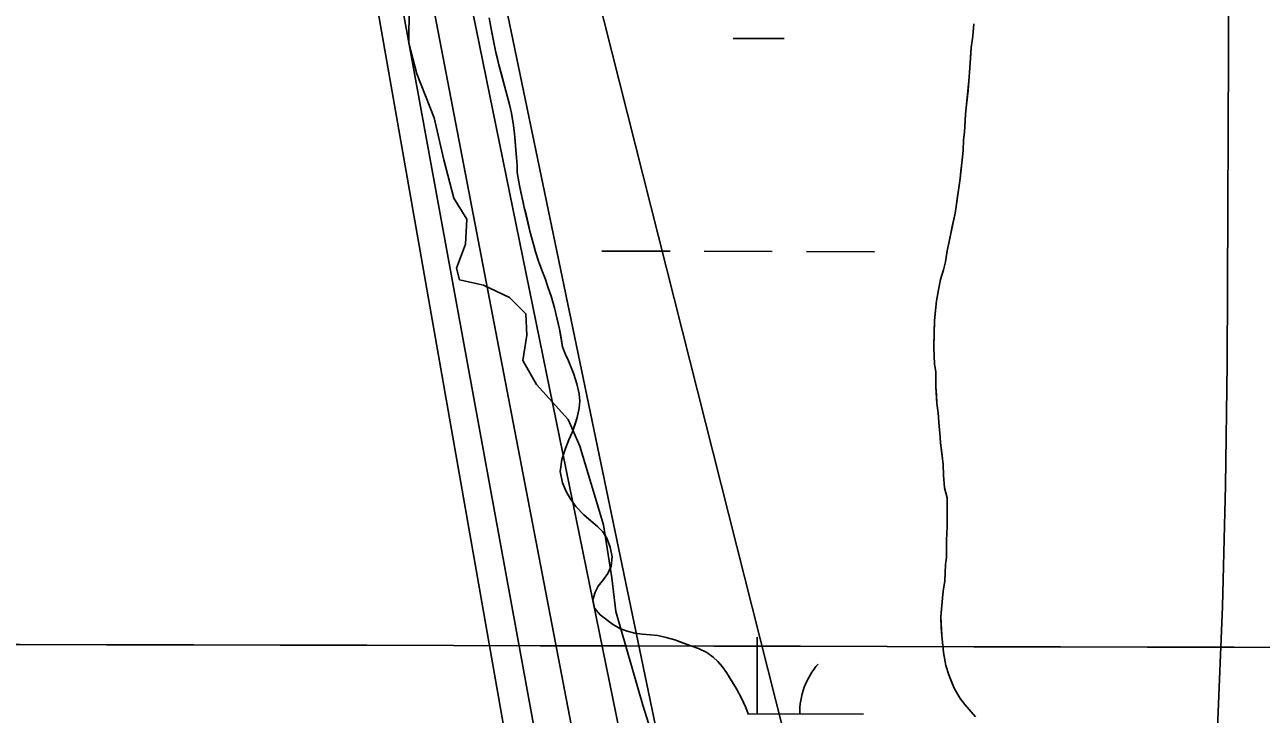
# Model space of a CAD drawing. Extents: x 3172297 to 3210190, y 958463 to 983887.
# Drawn here: x 3198976 to 3199557, y 975955 to 976279 of the extents above; entities that cross this region are included whole.
import ezdxf

# ---------------------------------------------------------------- set-up
doc = ezdxf.new("R2010")
doc.units = 0
for name, color, linetype in [('V-GRID-MAJR', 7, 'Continuous'), ('V-RIVR-EDGE', 7, 'Continuous'), ('V-SITE-VEGE', 7, 'Continuous'), ('V-TOPO-DPTH', 7, 'Continuous'), ('V-TOPO-MAJR', 7, 'Continuous'), ('V-TOPO-MINR', 7, 'Continuous'), ('V-TOPO-WATR', 7, 'Continuous'), ('V-WETL-SWMP', 7, 'Continuous')]:
    doc.layers.add(name, color=color, linetype=linetype)

msp = doc.modelspace()

# ---------------------------------------------------------------- linework, layer by layer
at = {"layer": 'V-GRID-MAJR'}
msp.add_spline([(3176574.87, 976046.16), (3181787.78, 976031.37), (3187000.69, 976017.35), (3192213.6, 976004.08), (3197426.52, 975991.57), (3202639.44, 975979.81), (3207852.35, 975968.82)], degree=3, dxfattribs=at)
at = {"layer": 'V-RIVR-EDGE'}
msp.add_lwpolyline([(3199275.66, 975930.61), (3199266.6, 975959.56), (3199253.91, 976003.45), (3199252.12, 976019.29), (3199248.23, 976044.27), (3199237.05, 976081.15), (3199231.6, 976093.65), (3199216.72, 976110.13), (3199210.35, 976121.42), (3199212.2, 976133.29), (3199211.62, 976143.34), (3199204.03, 976150.98), (3199191.86, 976156.79), (3199180.6, 976159.26), (3199179.09, 976164.74), (3199183.38, 976176), (3199184.02, 976187.88), (3199177.95, 976197.64), (3199173.12, 976215.62), (3199168.6, 976235.43), (3199160.43, 976256.16), (3199156.81, 976270.48), (3199156.85, 976287.54)], dxfattribs=at)
at = {"layer": 'V-SITE-VEGE'}
for p, q in [((3199195.38, 976277.23), (3199194.52, 976282.38)), ((3199422.02, 976279.55), (3199421.65, 976273.78)), ((3199197.66, 976266.1), (3199195.38, 976277.23)), ((3199421.65, 976273.78), (3199420.88, 976268.41)), ((3199199.08, 976260.25), (3199197.66, 976266.1)), ((3199420.88, 976268.41), (3199420.13, 976258.87)), ((3199204.04, 976241.75), (3199199.08, 976260.25)), ((3199420.13, 976258.87), (3199419.76, 976252.7)), ((3199419.76, 976252.7), (3199418.24, 976237.19)), ((3199204.89, 976237.57), (3199204.04, 976241.75)), ((3199205.89, 976231.87), (3199204.89, 976237.57)), ((3199418.24, 976237.19), (3199417.68, 976228.64)), ((3199206.33, 976227.97), (3199205.89, 976231.87)), ((3199206.92, 976220.45), (3199206.33, 976227.97)), ((3199417.68, 976228.64), (3199417.3, 976225.06)), ((3199207.35, 976216.83), (3199206.92, 976220.45)), ((3199417.12, 976220.09), (3199415.59, 976206.96)), ((3199417.3, 976225.06), (3199417.12, 976220.09)), ((3199207.65, 976213.07), (3199207.35, 976216.83)), ((3199207.67, 976209.73), (3199207.65, 976213.07)), ((3199208.67, 976203.6), (3199207.67, 976209.73)), ((3199210.94, 976193.3), (3199208.67, 976203.6)), ((3199415.59, 976206.96), (3199413.86, 976193.84)), ((3199213.64, 976182.17), (3199210.94, 976193.3)), ((3199413.28, 976190.65), (3199409.58, 976172.94)), ((3199413.86, 976193.84), (3199413.28, 976190.65)), ((3199215.48, 976175.49), (3199213.64, 976182.17)), ((3199216.19, 976172.43), (3199215.48, 976175.49)), ((3199409.58, 976172.94), (3199408.81, 976167.77)), ((3199217.6, 976168.12), (3199216.19, 976172.43)), ((3199219.15, 976163.81), (3199217.6, 976168.12)), ((3199408.81, 976167.77), (3199407.83, 976163.99)), ((3199220.7, 976159.91), (3199219.15, 976163.81)), ((3199407.83, 976163.99), (3199406.46, 976159.41)), ((3199222.25, 976155.6), (3199220.7, 976159.91)), ((3199223.52, 976151.71), (3199222.25, 976155.6)), ((3199406.46, 976159.41), (3199405.49, 976154.64)), ((3199225.08, 976146.14), (3199223.52, 976151.71)), ((3199405.49, 976154.64), (3199404.52, 976149.47)), ((3199227.49, 976136.12), (3199225.08, 976146.14)), ((3199404.52, 976149.47), (3199403.56, 976140.12)), ((3199403.56, 976140.12), (3199403.22, 976127.6)), ((3199228.93, 976127.77), (3199227.49, 976136.12)), ((3199230.34, 976124.16), (3199228.93, 976127.77)), ((3199403.22, 976127.6), (3199403.66, 976119.65)), ((3199231.74, 976121.24), (3199230.34, 976124.16)), ((3199234.28, 976114.98), (3199231.74, 976121.24)), ((3199235.69, 976110.53), (3199234.28, 976114.98)), ((3199403.66, 976119.65), (3199404.27, 976116.07)), ((3199404.27, 976116.07), (3199404.3, 976109.11)), ((3199236.68, 976105.8), (3199235.69, 976110.53)), ((3199404.3, 976109.11), (3199404.73, 976101.16)), ((3199236.98, 976102.32), (3199236.68, 976105.8)), ((3199235.76, 976094.65), (3199236.71, 976099.11)), ((3199236.71, 976099.11), (3199236.98, 976102.32)), ((3199404.73, 976101.16), (3199405.35, 976096.79)), ((3199233.42, 976087.53), (3199235.76, 976094.65)), ((3199405.35, 976096.79), (3199405.77, 976090.44)), ((3199231.91, 976084.18), (3199233.42, 976087.53)), ((3199405.77, 976090.44), (3199406.18, 976087.45)), ((3199406.18, 976087.45), (3199406.4, 976082.68)), ((3199228.6, 976074.84), (3199230.39, 976080.14)), ((3199230.39, 976080.14), (3199231.91, 976084.18)), ((3199406.4, 976082.68), (3199407.64, 976072.55)), ((3199227.79, 976069.26), (3199228.6, 976074.84)), ((3199228.93, 976063.97), (3199227.79, 976069.26)), ((3199407.64, 976072.55), (3199407.87, 976067.58)), ((3199230.62, 976059.94), (3199228.93, 976063.97)), ((3199407.87, 976067.58), (3199408.29, 976061.62)), ((3199232.87, 976056.19), (3199230.62, 976059.94)), ((3199408.29, 976061.62), (3199409.5, 976056.86)), ((3199409.5, 976056.86), (3199409.56, 976043.34)), ((3199235.25, 976052.86), (3199232.87, 976056.19)), ((3199238.89, 976048.97), (3199235.25, 976052.86)), ((3199245.32, 976043.43), (3199238.89, 976048.97)), ((3199247.84, 976040.94), (3199245.32, 976043.43)), ((3199249.66, 976037.88), (3199247.84, 976040.94)), ((3199409.56, 976043.34), (3199409.19, 976036.98)), ((3199251.36, 976033.71), (3199249.66, 976037.88)), ((3199252.21, 976029.11), (3199251.36, 976033.71)), ((3199409.19, 976036.98), (3199409.23, 976028.83)), ((3199251.81, 976024.79), (3199252.21, 976029.11)), ((3199409.23, 976028.83), (3199408.85, 976025.65)), ((3199250.16, 976021.3), (3199251.81, 976024.79)), ((3199408.85, 976025.65), (3199408.48, 976017.89)), ((3199245.59, 976015.43), (3199248.22, 976018.51)), ((3199248.22, 976018.51), (3199250.16, 976021.3)), ((3199408.48, 976017.89), (3199407.71, 976013.12)), ((3199243.11, 976009.01), (3199244.21, 976012.64)), ((3199244.21, 976012.64), (3199245.59, 976015.43)), ((3199407.71, 976013.12), (3199407.33, 976009.74)), ((3199243.96, 976005.11), (3199243.11, 976009.01)), ((3199246.62, 976001.92), (3199243.96, 976005.11)), ((3199406.96, 976004.57), (3199406.57, 976000.99)), ((3199407.33, 976009.74), (3199406.96, 976004.57)), ((3199252.35, 975997.49), (3199246.62, 976001.92)), ((3199406.57, 976000.99), (3199407.01, 975992.24)), ((3199255.85, 975995.56), (3199252.35, 975997.49)), ((3199259.33, 975994.32), (3199255.85, 975995.56)), ((3199262.82, 975993.36), (3199259.33, 975994.32)), ((3199266.31, 975992.82), (3199262.82, 975993.36)), ((3199270.21, 975992.56), (3199266.31, 975992.82)), ((3199273.69, 975992.16), (3199270.21, 975992.56)), ((3199277.59, 975991.34), (3199273.69, 975992.16)), ((3199281.64, 975990.24), (3199277.59, 975991.34)), ((3199289.18, 975987.35), (3199281.64, 975990.24)), ((3199292.8, 975986.11), (3199289.18, 975987.35)), ((3199407.01, 975992.24), (3199407.84, 975984.29)), ((3199296.71, 975984.32), (3199292.8, 975986.11)), ((3199299.64, 975982.1), (3199296.71, 975984.32)), ((3199301.88, 975980.02), (3199299.64, 975982.1)), ((3199407.84, 975984.29), (3199408.86, 975978.14)), ((3199303.85, 975977.66), (3199301.88, 975980.02)), ((3199305.95, 975974.89), (3199303.85, 975977.66)), ((3199408.86, 975978.14), (3199410.27, 975973.77)), ((3199310.58, 975967.11), (3199305.95, 975974.89)), ((3199410.27, 975973.77), (3199412.88, 975967.42)), ((3199312.96, 975962.8), (3199310.58, 975967.11)), ((3199412.88, 975967.42), (3199415.69, 975962.66)), ((3199314.79, 975958.77), (3199312.96, 975962.8)), ((3199316.2, 975955.15), (3199314.79, 975958.77)), ((3199415.69, 975962.66), (3199417.89, 975959.89)), ((3199417.89, 975959.89), (3199422.88, 975953.95))]:
    msp.add_line(p, q, dxfattribs=at)
at = {"layer": 'V-TOPO-DPTH'}
for points in [[(3199890.58, 974551.88), (3199839.14, 974449.8), (3199751.07, 974447.99), (3199608.24, 974479.56), (3199477.16, 974511.11), (3199405.04, 974685.51), (3199223.59, 975805.66), (3199224.01, 975811.84), (3199224.36, 975818.02), (3199051.17, 976803.88)], [(3199051.17, 976803.88), (3199224.36, 975818.02), (3199224.01, 975811.84), (3199223.59, 975805.66), (3199405.04, 974685.51), (3199477.16, 974511.11), (3199608.24, 974479.56), (3199751.07, 974447.99), (3199839.14, 974449.8), (3199890.58, 974551.88)], [(3199795.42, 974640.73), (3199759.08, 974559.59), (3199692.52, 974549.91), (3199463.77, 974695.21), (3199253.37, 975844.41), (3199073.39, 976782.33)]]:
    msp.add_lwpolyline(points, dxfattribs=at)
at = {"layer": 'V-TOPO-MAJR'}
msp.add_lwpolyline([(3199543.2, 976630.55), (3199541.05, 976119.76), (3199540.31, 976062.77), (3199538.88, 976005.8), (3199536.44, 975948.87), (3199533.32, 975891.95), (3199526.77, 975789.05), (3199525.73, 975784), (3199523.9, 975779.39), (3199520.91, 975775.44), (3199517.13, 975771.93), (3199509.05, 975766.29), (3199508.62, 975765.99), (3199507.76, 975765.38), (3199506.11, 975764.09), (3199505.73, 975763.73), (3199411.62, 975767.14), (3199374.14, 975784.58), (3199358.94, 975819.53), (3199358.35, 975845.61), (3199123.68, 976774.76)], dxfattribs=at)
at = {"layer": 'V-TOPO-MINR'}
for points in [[(3199860.91, 974627.89), (3199805.97, 974508.6), (3199757.03, 974500.85), (3199631.79, 974514.77), (3199416.84, 974718.78), (3199237.29, 975829.61), (3199061.13, 976794.12)], [(3199795.42, 974640.73), (3199759.08, 974559.59), (3199692.52, 974549.91), (3199463.77, 974695.21), (3199253.37, 975844.41), (3199073.39, 976782.33)], [(3199757.88, 974658.6), (3199721.96, 974598.82), (3199686.73, 974596.92), (3199606.53, 974628.39), (3199508.76, 974679.46), (3199475.54, 974712.81), (3199467.78, 974753.95), (3199463.94, 974797.03), (3199454.26, 974861.67), (3199272.64, 975832.05), (3199272.9, 975862.91), (3199088.19, 976768.39)], [(3199508.92, 974704.87), (3199297.45, 975814.82), (3199297.27, 975830.73), (3199105.82, 976752.1)]]:
    msp.add_lwpolyline(points, dxfattribs=at)
at = {"layer": 'V-TOPO-WATR'}
msp.add_lwpolyline([(3199890.58, 974551.88), (3199839.14, 974449.8), (3199751.07, 974447.99), (3199608.24, 974479.56), (3199477.16, 974511.11), (3199405.04, 974685.51), (3199223.59, 975805.66), (3199224.01, 975811.84), (3199224.36, 975818.02), (3199051.17, 976803.88)], dxfattribs=at)
at = {"layer": 'V-WETL-SWMP'}
for p, q in [((3199195.38, 976277.23), (3199194.52, 976282.38)), ((3199422.02, 976279.55), (3199421.65, 976273.78)), ((3199196.09, 976273.89), (3199195.38, 976277.23)), ((3199197.66, 976266.1), (3199196.09, 976273.89)), ((3199309.08, 976272.69), (3199333.08, 976272.63)), ((3199421.65, 976273.78), (3199420.88, 976268.41)), ((3199198.37, 976263.18), (3199197.66, 976266.1)), ((3199420.88, 976268.41), (3199420.51, 976263.24)), ((3199199.08, 976260.25), (3199198.37, 976263.18)), ((3199200.78, 976254.13), (3199199.08, 976260.25)), ((3199420.51, 976263.24), (3199420.13, 976258.87)), ((3199202.34, 976248.15), (3199200.78, 976254.13)), ((3199420.13, 976258.87), (3199419.76, 976252.7)), ((3199419.38, 976248.33), (3199418.62, 976241.56)), ((3199419.76, 976252.7), (3199419.38, 976248.33)), ((3199204.04, 976241.75), (3199202.34, 976248.15)), ((3199204.89, 976237.57), (3199204.04, 976241.75)), ((3199205.89, 976231.87), (3199204.89, 976237.57)), ((3199418.24, 976237.19), (3199418.05, 976234.01)), ((3199418.62, 976241.56), (3199418.24, 976237.19)), ((3199206.33, 976227.97), (3199205.89, 976231.87)), ((3199418.05, 976234.01), (3199417.68, 976228.64)), ((3199206.62, 976224.49), (3199206.33, 976227.97)), ((3199417.68, 976228.64), (3199417.3, 976225.06)), ((3199206.92, 976220.45), (3199206.62, 976224.49)), ((3199207.35, 976216.83), (3199206.92, 976220.45)), ((3199417.12, 976220.09), (3199416.74, 976216.91)), ((3199417.3, 976225.06), (3199417.12, 976220.09)), ((3199207.65, 976213.07), (3199207.35, 976216.83)), ((3199416.74, 976216.91), (3199415.97, 976210.34)), ((3199207.66, 976209.73), (3199207.65, 976213.07)), ((3199208.67, 976203.6), (3199207.66, 976209.73)), ((3199415.97, 976210.34), (3199415.59, 976206.96)), ((3199209.52, 976199.7), (3199208.67, 976203.6)), ((3199415.59, 976206.96), (3199414.82, 976201.39)), ((3199210.23, 976196.64), (3199209.52, 976199.7)), ((3199210.94, 976193.3), (3199210.23, 976196.64)), ((3199414.43, 976198.41), (3199413.86, 976193.84)), ((3199414.82, 976201.39), (3199414.43, 976198.41)), ((3199211.79, 976189.96), (3199210.94, 976193.3)), ((3199413.28, 976190.65), (3199411.91, 976184.29)), ((3199413.86, 976193.84), (3199413.28, 976190.65)), ((3199212.93, 976185.23), (3199211.79, 976189.96)), ((3199213.64, 976182.17), (3199212.93, 976185.23)), ((3199215.48, 976175.49), (3199213.64, 976182.17)), ((3199410.75, 976178.71), (3199409.58, 976172.94)), ((3199411.91, 976184.29), (3199410.75, 976178.71)), ((3199216.19, 976172.43), (3199215.48, 976175.49)), ((3199247.42, 976172.84), (3199279.42, 976172.76)), ((3199409.58, 976172.94), (3199408.81, 976167.77)), ((3199217.6, 976168.12), (3199216.19, 976172.43)), ((3199219.15, 976163.81), (3199217.6, 976168.12)), ((3199295.42, 976172.72), (3199327.42, 976172.64)), ((3199343.42, 976172.6), (3199375.42, 976172.52)), ((3199408.81, 976167.77), (3199407.83, 976163.99)), ((3199220.7, 976159.91), (3199219.15, 976163.81)), ((3199407.83, 976163.99), (3199406.46, 976159.41)), ((3199222.25, 976155.6), (3199220.7, 976159.91)), ((3199223.52, 976151.71), (3199222.25, 976155.6)), ((3199406.46, 976159.41), (3199405.49, 976154.64)), ((3199225.08, 976146.14), (3199223.52, 976151.71)), ((3199405.49, 976154.64), (3199404.52, 976149.47)), ((3199226.5, 976140.16), (3199225.08, 976146.14)), ((3199404.52, 976149.47), (3199403.95, 976143.5)), ((3199227.49, 976136.12), (3199226.5, 976140.16)), ((3199403.56, 976140.12), (3199403.39, 976134.95)), ((3199403.95, 976143.5), (3199403.56, 976140.12)), ((3199228.07, 976133.06), (3199227.49, 976136.12)), ((3199228.93, 976127.77), (3199228.07, 976133.06)), ((3199403.39, 976134.95), (3199403.22, 976127.59)), ((3199230.33, 976124.16), (3199228.93, 976127.77)), ((3199403.22, 976127.59), (3199403.44, 976123.82)), ((3199231.74, 976121.24), (3199230.33, 976124.16)), ((3199233.01, 976118.18), (3199231.74, 976121.24)), ((3199403.44, 976123.82), (3199403.66, 976119.65)), ((3199234.28, 976114.98), (3199233.01, 976118.18)), ((3199235.69, 976110.53), (3199234.28, 976114.98)), ((3199403.66, 976119.65), (3199404.27, 976116.07)), ((3199404.27, 976116.07), (3199404.28, 976112.69)), ((3199236.68, 976105.8), (3199235.69, 976110.53)), ((3199404.28, 976112.69), (3199404.3, 976109.11)), ((3199404.3, 976109.11), (3199404.51, 976105.34)), ((3199236.98, 976102.32), (3199236.68, 976105.8)), ((3199404.51, 976105.34), (3199404.73, 976101.16)), ((3199235.76, 976094.65), (3199236.71, 976099.11)), ((3199236.71, 976099.11), (3199236.98, 976102.32)), ((3199404.73, 976101.16), (3199405.35, 976096.79)), ((3199233.42, 976087.53), (3199234.8, 976091.58)), ((3199234.8, 976091.58), (3199235.76, 976094.65)), ((3199405.35, 976096.79), (3199405.77, 976090.43)), ((3199231.91, 976084.18), (3199233.42, 976087.53)), ((3199405.77, 976090.43), (3199406.18, 976087.45)), ((3199406.18, 976087.45), (3199406.4, 976082.68)), ((3199228.6, 976074.84), (3199230.39, 976080.14)), ((3199230.39, 976080.14), (3199231.91, 976084.18)), ((3199406.4, 976082.68), (3199406.82, 976079.31)), ((3199227.79, 976069.26), (3199228.6, 976074.84)), ((3199406.82, 976079.31), (3199407.64, 976072.55)), ((3199228.93, 976063.97), (3199227.79, 976069.26)), ((3199407.64, 976072.55), (3199407.86, 976067.58)), ((3199230.62, 976059.94), (3199228.93, 976063.97)), ((3199407.86, 976067.58), (3199408.29, 976061.62)), ((3199232.87, 976056.19), (3199230.62, 976059.94)), ((3199408.29, 976061.62), (3199409.5, 976056.86)), ((3199409.5, 976056.86), (3199409.52, 976052.68)), ((3199235.25, 976052.86), (3199232.87, 976056.19)), ((3199238.89, 976048.97), (3199235.25, 976052.86)), ((3199409.52, 976052.68), (3199409.54, 976047.51)), ((3199241.27, 976046.89), (3199238.89, 976048.97)), ((3199245.32, 976043.43), (3199241.27, 976046.89)), ((3199409.54, 976047.51), (3199409.56, 976043.34)), ((3199247.84, 976040.93), (3199245.32, 976043.43)), ((3199249.66, 976037.88), (3199247.84, 976040.93)), ((3199409.56, 976043.34), (3199409.19, 976036.98)), ((3199251.36, 976033.71), (3199249.66, 976037.88)), ((3199252.21, 976029.11), (3199251.36, 976033.71)), ((3199409.19, 976036.98), (3199409.21, 976032.8)), ((3199251.81, 976024.79), (3199252.21, 976029.11)), ((3199409.23, 976028.83), (3199408.85, 976025.65)), ((3199409.21, 976032.8), (3199409.23, 976028.83)), ((3199250.16, 976021.3), (3199251.81, 976024.79)), ((3199408.85, 976025.65), (3199408.48, 976017.89)), ((3199245.59, 976015.43), (3199248.22, 976018.51)), ((3199248.22, 976018.51), (3199250.16, 976021.3)), ((3199408.48, 976017.89), (3199407.71, 976013.12)), ((3199243.11, 976009.01), (3199244.21, 976012.64)), ((3199244.21, 976012.64), (3199245.59, 976015.43)), ((3199407.71, 976013.12), (3199407.33, 976009.74)), ((3199243.96, 976005.12), (3199243.11, 976009.01)), ((3199246.62, 976001.92), (3199243.96, 976005.12)), ((3199406.95, 976004.57), (3199406.57, 976000.99)), ((3199407.33, 976009.74), (3199406.95, 976004.57)), ((3199249.14, 975999.99), (3199246.62, 976001.92)), ((3199252.35, 975997.49), (3199249.14, 975999.99)), ((3199406.57, 976000.99), (3199406.79, 975995.82)), ((3199255.84, 975995.56), (3199252.35, 975997.49)), ((3199259.33, 975994.32), (3199255.84, 975995.56)), ((3199262.82, 975993.36), (3199259.33, 975994.32)), ((3199266.3, 975992.82), (3199262.82, 975993.36)), ((3199270.21, 975992.56), (3199266.3, 975992.82)), ((3199406.79, 975995.82), (3199407.01, 975992.24)), ((3199273.69, 975992.15), (3199270.21, 975992.56)), ((3199277.59, 975991.34), (3199273.69, 975992.15)), ((3199281.64, 975990.24), (3199277.59, 975991.34)), ((3199285.27, 975988.86), (3199281.64, 975990.24)), ((3199289.17, 975987.35), (3199285.27, 975988.86)), ((3199292.8, 975986.11), (3199289.17, 975987.35)), ((3199320.29, 975955.41), (3199320.38, 975991.41)), ((3199407.01, 975992.24), (3199407.84, 975984.29)), ((3199296.71, 975984.32), (3199292.8, 975986.11)), ((3199299.64, 975982.1), (3199296.71, 975984.32)), ((3199301.88, 975980.02), (3199299.64, 975982.1)), ((3199407.84, 975984.29), (3199408.86, 975978.14)), ((3199303.84, 975977.66), (3199301.88, 975980.02)), ((3199305.95, 975974.89), (3199303.84, 975977.66)), ((3199408.86, 975978.14), (3199410.27, 975973.77)), ((3199308.33, 975970.86), (3199305.95, 975974.89)), ((3199310.58, 975967.11), (3199308.33, 975970.86)), ((3199410.27, 975973.77), (3199411.68, 975970.2)), ((3199411.68, 975970.2), (3199412.88, 975967.42)), ((3199312.96, 975962.8), (3199310.58, 975967.11)), ((3199412.88, 975967.42), (3199415.69, 975962.66)), ((3199314.79, 975958.77), (3199312.96, 975962.8)), ((3199316.2, 975955.15), (3199314.79, 975958.77)), ((3199415.69, 975962.66), (3199417.89, 975959.89)), ((3199417.89, 975959.89), (3199422.88, 975953.95)), ((3199316.1, 975955.42), (3199370.29, 975955.29))]:
    msp.add_line(p, q, dxfattribs=at)
msp.add_arc((3199375.54, 975955.75), 35.25, 139.0865, 180.63016, dxfattribs=at)

doc.saveas('drawing.dxf')
